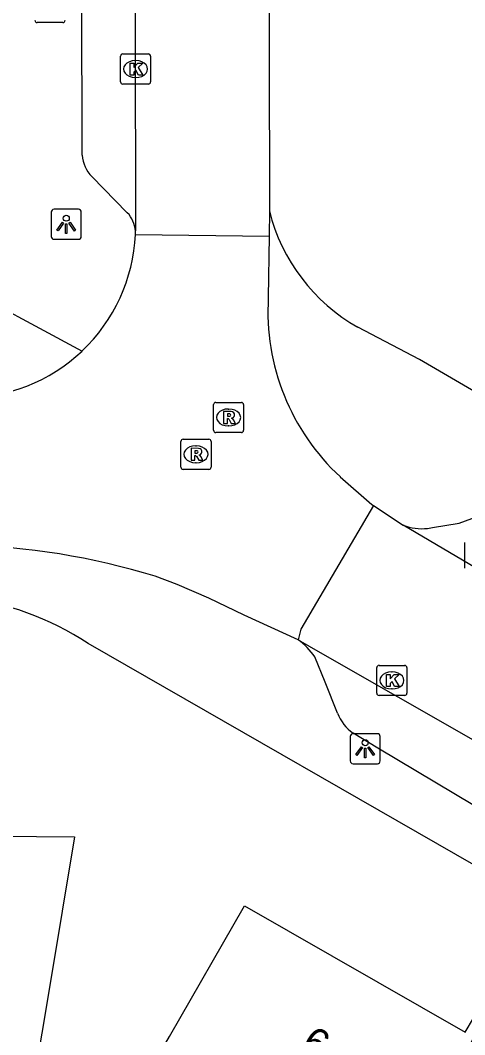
# Model space of a CAD drawing. Extents: x 160457 to 162082, y 388340 to 389736.
# Drawn here: x 161108.36 to 161123.12, y 388506.39 to 388540.07 of the extents above; entities that cross this region are included whole.
import ezdxf

# ---------------------------------------------------------------- set-up
doc = ezdxf.new("R2010")
doc.units = 0
for name, color, linetype in [('IMGEO_Brandkraan', 7, 'Continuous'), ('IMGEO_Kolk', 7, 'Continuous'), ('IMGEO_Lichtpunt', 7, 'Continuous'), ('IMGEO_Pand', 7, 'Continuous'), ('IMGEO_Pand_nummerreeks', 7, 'Continuous'), ('IMGEO_Rijbaan_lokaal_open', 7, 'Continuous'), ('IMGEO_Rioolput', 7, 'Continuous'), ('IMGEO_Voetpad_open', 7, 'Continuous')]:
    doc.layers.add(name, color=color, linetype=linetype)

msp = doc.modelspace()

# ---------------------------------------------------------------- linework, layer by layer
at = {"layer": 'IMGEO_Brandkraan'}
msp.add_line((161109.771, 388539.992), (161108.919, 388539.992), dxfattribs=at)
msp.add_lwpolyline([(161109.771, 388539.992), (161108.919, 388539.992)], dxfattribs=at)
for centre, start, end in [((161108.921, 388540.068), 181.552, 268.448), ((161108.921, 388540.068), 181.552, 268.448), ((161109.769, 388540.068), 271.552, 358.448), ((161109.769, 388540.068), 271.552, 358.448)]:
    msp.add_arc(centre, 0.0765, start, end, dxfattribs=at)
at = {"layer": 'IMGEO_Kolk'}
for p, q in [((161111.687, 388538.021), (161111.687, 388538.873)), ((161111.762, 388538.947), (161112.614, 388538.947)), ((161112.688, 388538.873), (161112.688, 388538.021)), ((161112.175, 388538.727), (161112.2, 388538.727)), ((161112.614, 388537.947), (161111.762, 388537.947)), ((161112.198, 388538.167), (161112.173, 388538.167)), ((161123.119, 388521.88), (161123.119, 388522.732)), ((161120.199, 388517.726), (161120.199, 388518.578)), ((161120.274, 388518.652), (161121.126, 388518.652)), ((161120.687, 388518.432), (161120.712, 388518.432)), ((161121.2, 388518.578), (161121.2, 388517.726)), ((161121.126, 388517.652), (161120.274, 388517.652)), ((161120.71, 388517.872), (161120.685, 388517.872))]:
    msp.add_line(p, q, dxfattribs=at)
for points in [[(161111.687, 388538.021), (161111.687, 388538.873)], [(161111.762, 388538.947), (161112.614, 388538.947)], [(161112.688, 388538.873), (161112.688, 388538.021)], [(161112.008, 388538.647), (161112.131, 388538.647), (161112.131, 388538.496), (161112.261, 388538.647), (161112.425, 388538.647), (161112.279, 388538.496), (161112.432, 388538.247), (161112.28, 388538.247), (161112.195, 388538.411), (161112.131, 388538.344), (161112.131, 388538.247), (161112.008, 388538.247), (161112.008, 388538.647)], [(161112.614, 388537.947), (161111.762, 388537.947)], [(161123.119, 388521.88), (161123.119, 388522.732)], [(161120.199, 388517.726), (161120.199, 388518.578)], [(161120.274, 388518.652), (161121.126, 388518.652)], [(161120.52, 388518.352), (161120.643, 388518.352), (161120.643, 388518.201), (161120.773, 388518.352), (161120.937, 388518.352), (161120.791, 388518.201), (161120.944, 388517.952), (161120.792, 388517.952), (161120.707, 388518.116), (161120.643, 388518.049), (161120.643, 388517.952), (161120.52, 388517.952), (161120.52, 388518.352)], [(161121.2, 388518.578), (161121.2, 388517.726)], [(161121.126, 388517.652), (161120.274, 388517.652)]]:
    msp.add_lwpolyline(points, dxfattribs=at)
for centre, start, end in [((161111.764, 388538.871), 91.552, 178.448), ((161111.764, 388538.871), 91.552, 178.448), ((161112.612, 388538.871), 1.552, 88.448), ((161112.612, 388538.871), 1.552, 88.448), ((161111.764, 388538.023), 181.552, 268.448), ((161111.764, 388538.023), 181.552, 268.448), ((161112.612, 388538.023), 271.552, 358.448), ((161112.612, 388538.023), 271.552, 358.448), ((161120.276, 388518.576), 91.552, 178.448), ((161120.276, 388518.576), 91.552, 178.448), ((161121.124, 388518.576), 1.552, 88.448), ((161121.124, 388518.576), 1.552, 88.448), ((161120.276, 388517.728), 181.552, 268.448), ((161120.276, 388517.728), 181.552, 268.448), ((161121.124, 388517.728), 271.552, 358.448), ((161121.124, 388517.728), 271.552, 358.448)]:
    msp.add_arc(centre, 0.0765, start, end, dxfattribs=at)
for centre, major_axis, ratio, start_param, end_param in [((161112.174, 388538.447), (-0.387, 0.002), 0.722429, 4.712389, 7.853982), ((161112.199, 388538.447), (-0.39, 0.002), 0.717154, 1.570796, 4.712389), ((161120.686, 388518.152), (-0.387, 0.002), 0.722429, 4.712389, 7.853982), ((161120.711, 388518.152), (-0.39, 0.002), 0.717154, 1.570796, 4.712389)]:
    msp.add_ellipse(centre, major_axis=major_axis, ratio=ratio, start_param=start_param, end_param=end_param, dxfattribs=at)
at = {"layer": 'IMGEO_Lichtpunt'}
for p, q in [((161109.386, 388533.697), (161109.386, 388532.89)), ((161109.386, 388533.697), (161109.386, 388532.89)), ((161110.288, 388533.792), (161109.48, 388533.792)), ((161110.288, 388533.792), (161109.48, 388533.792)), ((161110.382, 388532.89), (161110.382, 388533.697)), ((161110.382, 388532.89), (161110.382, 388533.697)), ((161109.48, 388532.796), (161110.288, 388532.796)), ((161109.48, 388532.796), (161110.288, 388532.796)), ((161120.218, 388516.381), (161119.41, 388516.381)), ((161120.218, 388516.381), (161119.41, 388516.381)), ((161119.316, 388516.286), (161119.316, 388515.479)), ((161119.316, 388516.286), (161119.316, 388515.479)), ((161120.312, 388515.479), (161120.312, 388516.286)), ((161120.312, 388515.479), (161120.312, 388516.286)), ((161119.41, 388515.385), (161120.218, 388515.385)), ((161119.41, 388515.385), (161120.218, 388515.385))]:
    msp.add_line(p, q, dxfattribs=at)
for points in [[(161109.76, 388533.361), (161109.799, 388533.333), (161109.611, 388533.071), (161109.573, 388533.098), (161109.76, 388533.361)], [(161109.862, 388533.313), (161109.909, 388533.313), (161109.909, 388532.991), (161109.862, 388532.991), (161109.862, 388533.313)], [(161109.972, 388533.333), (161110.01, 388533.36), (161110.197, 388533.098), (161110.158, 388533.07), (161109.972, 388533.333)], [(161119.69, 388515.95), (161119.729, 388515.922), (161119.541, 388515.66), (161119.503, 388515.687), (161119.69, 388515.95)], [(161119.792, 388515.902), (161119.839, 388515.902), (161119.839, 388515.58), (161119.792, 388515.58), (161119.792, 388515.902)], [(161119.902, 388515.922), (161119.94, 388515.949), (161120.127, 388515.687), (161120.088, 388515.659), (161119.902, 388515.922)]]:
    msp.add_lwpolyline(points, dxfattribs=at)
for centre in [(161109.885, 388533.495), (161119.815, 388516.084)]:
    msp.add_circle(centre, 0.0994, dxfattribs=at)
for centre, start, end in [((161109.48, 388533.697), 90, 180), ((161109.48, 388533.697), 90, 180), ((161110.288, 388533.697), 0, 90), ((161110.288, 388533.697), 0, 90), ((161109.48, 388532.89), 180, 270), ((161109.48, 388532.89), 180, 270), ((161110.288, 388532.89), 270, 0), ((161110.288, 388532.89), 270, 360), ((161119.41, 388516.286), 90, 180), ((161119.41, 388516.286), 90, 180), ((161120.218, 388516.286), 0, 90), ((161120.218, 388516.286), 0, 90), ((161119.41, 388515.479), 180, 270), ((161119.41, 388515.479), 180, 270), ((161120.218, 388515.479), 270, 0), ((161120.218, 388515.479), 270, 360)]:
    msp.add_arc(centre, 0.0946, start, end, dxfattribs=at)
at = {"layer": 'IMGEO_Pand'}
for points in [[(161092.577, 388506.892), (161095.06, 388506.891), (161095.06, 388507.982), (161095.062, 388512.981), (161098.863, 388512.99), (161098.88, 388515.963), (161101.774, 388515.895), (161101.788, 388516.914), (161105.307, 388516.934), (161105.366, 388515.931), (161106.347, 388515.935), (161106.365, 388512.988), (161110.156, 388512.961), (161109.337, 388508.029), (161108.548, 388503.272), (161106.379, 388503.261), (161106.379, 388502.931), (161098.869, 388502.931), (161098.869, 388503.261), (161095.058, 388503.259), (161092.589, 388503.26)], [(161108.376, 388497.833), (161110.333, 388505.085), (161113.624, 388504.208), (161114.165, 388505.182), (161113.023, 388505.836), (161113.31, 388506.333), (161115.808, 388510.663), (161123.133, 388506.479), (161123.411, 388506.944), (161123.682, 388506.787), (161123.168, 388505.838), (161124.975, 388504.805), (161125.508, 388505.747), (161125.783, 388505.59), (161123.76, 388502.027), (161126.812, 388500.285), (161126.65, 388500), (161124.337, 388495.942), (161121.272, 388490.565), (161116.609, 388493.227), (161118.513, 388496.563), (161112.564, 388500), (161110.562, 388496.57), (161108.376, 388497.833)]]:
    msp.add_lwpolyline(points, dxfattribs=at)
at = {"layer": 'IMGEO_Rijbaan_lokaal_open'}
for points in [[(161116.468, 388615.081), (161116.467, 388614.225), (161116.631, 388533.739)], [(161112.104, 388580.458), (161112.181, 388533.074)], [(161116.631, 388533.739), (161116.62, 388532.895)], [(161112.181, 388532.958), (161112.181, 388533.074)], [(161112.181, 388532.958), (161116.62, 388532.895)], [(161116.62, 388532.895), (161116.595, 388530.862)], [(161118.988, 388524.907), (161120.038, 388523.993), (161120.088, 388523.96)], [(161120.088, 388523.96), (161117.679, 388519.852), (161117.585, 388519.498)], [(161120.088, 388523.96), (161121.073, 388523.303)], [(161139.299, 388512.559), (161121.073, 388523.303)], [(161117.585, 388519.498), (161115.799, 388520.32), (161114.624, 388520.885), (161113.574, 388521.335), (161112.84, 388521.61)], [(161117.585, 388519.498), (161118.322, 388519.077), (161136.138, 388508.905), (161136.578, 388508.653)]]:
    msp.add_lwpolyline(points, dxfattribs=at)
for centre, radius, start, end in [((161106.503, 388533.216), 5.683, 313.4079, 357.399), ((161124.083, 388530.413), 7.501, 176.5662, 227.219), ((161106.498, 388533.22), 5.69, 269.4876, 313.4204), ((161105.81, 388498.567), 24.091, 73.0344, 88.5759)]:
    msp.add_arc(centre, radius, start, end, dxfattribs=at)
at = {"layer": 'IMGEO_Rioolput'}
for p, q in [((161114.776, 388526.455), (161114.776, 388527.307)), ((161114.851, 388527.381), (161115.703, 388527.381)), ((161115.264, 388527.161), (161115.289, 388527.161)), ((161115.777, 388527.307), (161115.777, 388526.455)), ((161115.287, 388526.601), (161115.262, 388526.601)), ((161113.693, 388525.232), (161113.693, 388526.084)), ((161113.768, 388526.158), (161114.62, 388526.158)), ((161114.694, 388526.084), (161114.694, 388525.232)), ((161115.703, 388526.381), (161114.851, 388526.381)), ((161114.181, 388525.938), (161114.206, 388525.938)), ((161114.62, 388525.158), (161113.768, 388525.158)), ((161114.204, 388525.378), (161114.179, 388525.378))]:
    msp.add_line(p, q, dxfattribs=at)
for points in [[(161114.776, 388526.455), (161114.776, 388527.307)], [(161114.851, 388527.381), (161115.703, 388527.381)], [(161115.365, 388527.079), (161115.113, 388527.081), (161115.113, 388526.681)], [(161115.777, 388527.307), (161115.777, 388526.455)], [(161115.113, 388526.681), (161115.237, 388526.681), (161115.237, 388526.843), (161115.248, 388526.843)], [(161115.291, 388527), (161115.237, 388527), (161115.237, 388526.919)], [(161115.237, 388526.919), (161115.289, 388526.919)], [(161115.295, 388526.814), (161115.366, 388526.681), (161115.506, 388526.681), (161115.441, 388526.807)], [(161113.693, 388525.232), (161113.693, 388526.084)], [(161113.768, 388526.158), (161114.62, 388526.158)], [(161114.694, 388526.084), (161114.694, 388525.232)], [(161115.703, 388526.381), (161114.851, 388526.381)], [(161114.282, 388525.856), (161114.03, 388525.858), (161114.03, 388525.458)], [(161114.208, 388525.777), (161114.154, 388525.777), (161114.154, 388525.696)], [(161114.03, 388525.458), (161114.154, 388525.458), (161114.154, 388525.62), (161114.165, 388525.62)], [(161114.154, 388525.696), (161114.206, 388525.696)], [(161114.212, 388525.591), (161114.283, 388525.458), (161114.423, 388525.458), (161114.358, 388525.584)], [(161114.62, 388525.158), (161113.768, 388525.158)]]:
    msp.add_lwpolyline(points, dxfattribs=at)
for centre, radius, start, end in [((161114.853, 388527.305), 0.0765, 91.552, 178.448), ((161114.853, 388527.305), 0.0765, 91.552, 178.448), ((161115.701, 388527.305), 0.0765, 1.552, 88.448), ((161115.701, 388527.305), 0.0765, 1.552, 88.448), ((161115.247, 388526.79), 0.0533, 26.0293, 88.6989), ((161115.273, 388527.108), 0.19, 274.7715, 282.9687), ((161115.297, 388526.904), 0.0964, 77.0061, 93.1865), ((161115.311, 388526.961), 0.0378, 276.6634, 79.6772), ((161115.364, 388526.969), 0.109, 350.3612, 89.416), ((161115.362, 388526.969), 0.112, 277.5842, 350.9817), ((161115.346, 388526.754), 0.108, 29.5134, 73.7905), ((161114.853, 388526.457), 0.0765, 181.552, 268.448), ((161114.853, 388526.457), 0.0765, 181.552, 268.448), ((161115.701, 388526.457), 0.0765, 271.552, 358.448), ((161115.701, 388526.457), 0.0765, 271.552, 358.448), ((161113.77, 388526.082), 0.0765, 91.552, 178.448), ((161113.77, 388526.082), 0.0765, 91.552, 178.448), ((161114.618, 388526.082), 0.0765, 1.552, 88.448), ((161114.618, 388526.082), 0.0765, 1.552, 88.448), ((161114.214, 388525.681), 0.0964, 77.0061, 93.1865), ((161114.228, 388525.738), 0.0378, 276.6634, 79.6772), ((161114.281, 388525.746), 0.109, 350.3612, 89.416), ((161114.164, 388525.567), 0.0533, 26.0293, 88.6989), ((161114.19, 388525.885), 0.19, 274.7715, 282.9687), ((161114.279, 388525.746), 0.112, 277.5842, 350.9817), ((161114.263, 388525.531), 0.108, 29.5134, 73.7905), ((161113.77, 388525.234), 0.0765, 181.552, 268.448), ((161113.77, 388525.234), 0.0765, 181.552, 268.448), ((161114.618, 388525.234), 0.0765, 271.552, 358.448), ((161114.618, 388525.234), 0.0765, 271.552, 358.448)]:
    msp.add_arc(centre, radius, start, end, dxfattribs=at)
for centre, major_axis, ratio, start_param, end_param in [((161115.263, 388526.881), (-0.387, 0.002), 0.722429, 4.712389, 7.853982), ((161115.288, 388526.881), (-0.39, 0.002), 0.717154, 1.570796, 4.712389), ((161114.18, 388525.658), (-0.387, 0.002), 0.722429, 4.712389, 7.853982), ((161114.205, 388525.658), (-0.39, 0.002), 0.717154, 1.570796, 4.712389)]:
    msp.add_ellipse(centre, major_axis=major_axis, ratio=ratio, start_param=start_param, end_param=end_param, dxfattribs=at)
at = {"layer": 'IMGEO_Voetpad_open'}
for points in [[(161110.418, 388535.584), (161110.363, 388562.114)], [(161111.913, 388533.678), (161110.734, 388534.879)], [(161106.003, 388531.449), (161110.409, 388529.087)], [(161142.839, 388516.438), (161121.614, 388528.808), (161119.571, 388529.875)], [(161121.882, 388523.198), (161122.045, 388523.226), (161122.939, 388523.377), (161124.198, 388523.842)], [(161137.004, 388504.385), (161124.771, 388511.26), (161110.612, 388519.381)], [(161118.893, 388517.066), (161118.484, 388518.095), (161118.14, 388518.933)], [(161126.346, 388512.248), (161123.446, 388513.984), (161120.236, 388515.906), (161119.417, 388516.396)]]:
    msp.add_lwpolyline(points, dxfattribs=at)
for centre, radius, start, end in [((161111.497, 388535.644), 1.081, 183.2047, 225.0817), ((161111.23, 388533.013), 0.953, 3.6462, 44.2083), ((161122.604, 388535.233), 6.157, 194.0444, 240.4884), ((161121.689, 388524.882), 1.695, 248.6842, 276.5256), ((161105.234, 388511.163), 9.821, 56.7975, 83.4332), ((161116.237, 388517.619), 2.313, 34.629, 54.3479), ((161120.306, 388517.631), 1.522, 201.8045, 234.2527)]:
    msp.add_arc(centre, radius, start, end, dxfattribs=at)

# ---------------------------------------------------------------- texts
at = {"layer": 'IMGEO_Pand_nummerreeks'}
msp.add_text('6', height=1, rotation=330.2635, dxfattribs=at).set_placement((161117.605, 388505.86))

doc.saveas('drawing.dxf')
